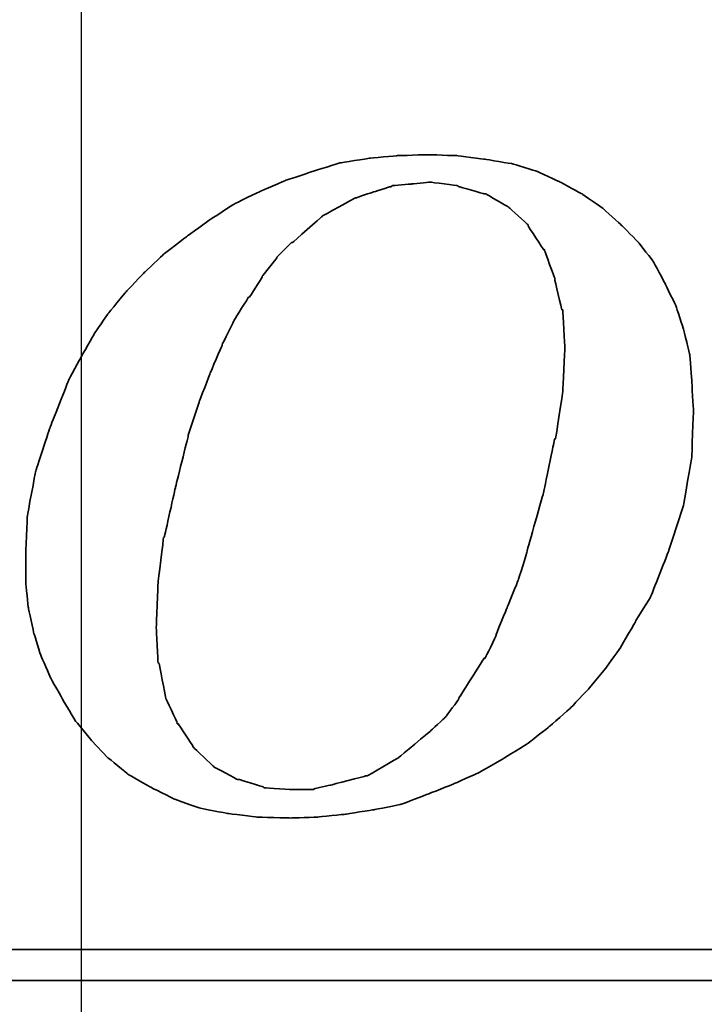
# Model space of a CAD drawing. Header units: millimetres. Extents: x -212 to 3135, y -1694 to 860.
# Tile 506 of 565: x 1102.33 to 1106.76, y -650.41 to -644.04. Entities that reach past the tile are written whole.
import ezdxf

# ---------------------------------------------------------------- set-up
doc = ezdxf.new("R2010")
doc.units = ezdxf.units.MM
doc.layers.add('2', color=7, linetype='CONTINUOUS', true_color=0xffffff)
doc.layers.add('DIM', color=4, linetype='CONTINUOUS')
doc.layers.add('layer 1', color=7, linetype='CONTINUOUS')

# ---------------------------------------------------------------- blocks, each defined once
blk = doc.blocks.new('TBI MOTION logo(完整正式版)')
at = {"layer": 'layer 1', "color": 22, "lineweight": 35}
for points, knots in [([(35.79625, -6.98375), (35.79625, -6.98375), (36.23125, -7.43875), (36.23125, -7.43875), (36.23125, -7.43875), (36.23125, -7.43875), (36.75625, -7.87125), (36.75625, -7.87125), (36.75625, -7.87125), (36.75625, -7.87125), (37.33125, -8.20375), (37.33125, -8.20375), (37.33125, -8.20375), (37.33125, -8.20375), (37.95625, -8.51875), (37.95625, -8.51875), (37.95625, -8.51875), (37.95625, -8.51875), (38.62625, -8.75875), (38.62625, -8.75875), (38.62625, -8.75875), (38.62625, -8.75875), (39.37125, -8.90375), (39.37125, -8.90375), (39.37125, -8.90375), (39.37125, -8.90375), (40.14125, -8.99875), (40.14125, -8.99875), (40.14125, -8.99875), (40.14125, -8.99875), (41.02625, -9.02375), (41.02625, -9.02375), (41.02625, -9.02375), (41.02625, -9.02375), (41.74625, -8.99875), (41.74625, -8.99875), (41.74625, -8.99875), (41.74625, -8.99875), (42.46625, -8.92375), (42.46625, -8.92375), (42.46625, -8.92375), (42.46625, -8.92375), (43.21125, -8.80625), (43.21125, -8.80625), (43.21125, -8.80625), (43.21125, -8.80625), (43.93125, -8.66375), (43.93125, -8.66375), (43.93125, -8.66375), (43.93125, -8.66375), (44.62625, -8.39875), (44.62625, -8.39875), (44.62625, -8.39875), (44.62625, -8.39875), (45.29625, -8.13375), (45.29625, -8.13375), (45.29625, -8.13375), (45.29625, -8.13375), (45.94625, -7.84375), (45.94625, -7.84375), (45.94625, -7.84375), (45.94625, -7.84375), (46.61625, -7.46375), (46.61625, -7.46375), (46.61625, -7.46375), (46.61625, -7.46375), (47.24125, -7.07875), (47.24125, -7.07875), (47.24125, -7.07875), (47.24125, -7.07875), (47.81625, -6.62375), (47.81625, -6.62375), (47.81625, -6.62375), (47.81625, -6.62375), (48.36875, -6.14375), (48.36875, -6.14375), (48.36875, -6.14375), (48.36875, -6.14375), (48.84625, -5.64125), (48.84625, -5.64125), (48.84625, -5.64125), (48.84625, -5.64125), (49.32625, -5.06375), (49.32625, -5.06375), (49.32625, -5.06375), (49.32625, -5.06375), (49.71125, -4.51374), (49.71125, -4.51374), (49.71125, -4.51374), (49.71125, -4.51374), (50.09625, -3.83874), (50.09625, -3.83874), (50.09625, -3.83874), (50.09625, -3.83874), (50.48125, -3.21374), (50.48125, -3.21374), (50.48125, -3.21374), (50.48125, -3.21374), (50.96125, -1.99125), (50.96125, -1.99125), (50.96125, -1.99125), (50.96125, -1.99125), (51.34375, -0.81875), (51.34375, -0.81875), (51.34375, -0.81875), (51.34375, -0.81875), (51.56125, 0.45624), (51.56125, 0.45624), (51.56125, 0.45624), (51.56125, 0.45624), (51.60625, 1.67624), (51.60625, 1.67624), (51.60625, 1.67624), (51.60625, 1.67624), (51.56125, 2.44625), (51.56125, 2.44625), (51.56125, 2.44625), (51.56125, 2.44625), (51.51125, 3.14125), (51.51125, 3.14125), (51.51125, 3.14125), (51.51125, 3.14125), (51.34375, 3.81125), (51.34375, 3.81125), (51.34375, 3.81125), (51.34375, 3.81125), (51.15125, 4.41125), (51.15125, 4.41125), (51.15125, 4.41125), (51.15125, 4.41125), (50.86125, 5.01125), (50.86125, 5.01125), (50.86125, 5.01125), (50.86125, 5.01125), (50.55125, 5.58875), (50.55125, 5.58875), (50.55125, 5.58875), (50.55125, 5.58875), (50.16625, 6.09125), (50.16625, 6.09125), (50.16625, 6.09125), (50.16625, 6.09125), (49.71125, 6.54875), (49.71125, 6.54875), (49.71125, 6.54875), (49.71125, 6.54875), (49.23125, 6.98125), (49.23125, 6.98125), (49.23125, 6.98125), (49.23125, 6.98125), (48.67875, 7.36625), (48.67875, 7.36625), (48.67875, 7.36625), (48.67875, 7.36625), (48.10375, 7.67625), (48.10375, 7.67625), (48.10375, 7.67625), (48.10375, 7.67625), (47.48125, 7.96375), (47.48125, 7.96375), (47.48125, 7.96375), (47.48125, 7.96375), (46.85625, 8.15625), (46.85625, 8.15625), (46.85625, 8.15625), (46.85625, 8.15625), (46.13625, 8.27624), (46.13625, 8.27624), (46.13625, 8.27624), (46.13625, 8.27624), (45.39125, 8.37125), (45.39125, 8.37125), (45.39125, 8.37125), (45.39125, 8.37125), (44.62625, 8.39624), (44.62625, 8.39624), (44.62625, 8.39624), (44.62625, 8.39624), (43.83625, 8.37125), (43.83625, 8.37125), (43.83625, 8.37125), (43.83625, 8.37125), (43.09125, 8.30125), (43.09125, 8.30125), (43.09125, 8.30125), (43.09125, 8.30125), (42.32125, 8.18125), (42.32125, 8.18125), (42.32125, 8.18125), (42.32125, 8.18125), (41.62875, 7.96375), (41.62875, 7.96375), (41.62875, 7.96375), (41.62875, 7.96375), (40.90625, 7.72625), (40.90625, 7.72625), (40.90625, 7.72625), (40.90625, 7.72625), (40.23624, 7.43625), (40.23624, 7.43625), (40.23624, 7.43625), (40.23624, 7.43625), (39.54124, 7.10125), (39.54124, 7.10125), (39.54124, 7.10125), (39.54124, 7.10125), (38.91625, 6.69125), (38.91625, 6.69125), (38.91625, 6.69125), (38.91625, 6.69125), (38.31625, 6.26125), (38.31625, 6.26125), (38.31625, 6.26125), (38.31625, 6.26125), (37.69125, 5.78125), (37.69125, 5.78125), (37.69125, 5.78125), (37.69125, 5.78125), (37.18625, 5.30125), (37.18625, 5.30125), (37.18625, 5.30125), (37.18625, 5.30125), (36.70625, 4.79624), (36.70625, 4.79624), (36.70625, 4.79624), (36.70625, 4.79624), (36.23125, 4.22125), (36.23125, 4.22125), (36.23125, 4.22125), (36.23125, 4.22125), (35.87124, 3.69375), (35.87124, 3.69375), (35.87124, 3.69375), (35.87124, 3.69375), (35.53125, 3.09125), (35.53125, 3.09125), (35.53125, 3.09125), (35.53125, 3.09125), (35.19875, 2.47125), (35.19875, 2.47125), (35.19875, 2.47125), (35.19875, 2.47125), (34.71625, 1.24625), (34.71625, 1.24625), (34.71625, 1.24625), (34.71625, 1.24625), (34.33125, 0.06874), (34.33125, 0.06874), (34.33125, 0.06874), (34.33125, 0.06874), (34.11625, -1.07875), (34.11625, -1.07875), (34.11625, -1.07875), (34.11625, -1.07875), (34.07125, -2.15875), (34.07125, -2.15875), (34.07125, -2.15875), (34.07125, -2.15875), (34.07125, -2.85375), (34.07125, -2.85375), (34.07125, -2.85375), (34.07125, -2.85375), (34.14125, -3.50375), (34.14125, -3.50375), (34.14125, -3.50375), (34.14125, -3.50375), (34.28625, -4.17375), (34.28625, -4.17375), (34.28625, -4.17375), (34.28625, -4.17375), (34.47625, -4.77624), (34.47625, -4.77624), (34.47625, -4.77624), (34.47625, -4.77624), (34.71625, -5.32625), (34.71625, -5.32625), (34.71625, -5.32625), (34.71625, -5.32625), (35.05375, -5.92875), (35.05375, -5.92875), (35.05375, -5.92875), (35.05375, -5.92875), (35.36375, -6.45375), (35.36375, -6.45375), (35.36375, -6.45375), (35.36375, -6.45375), (35.79625, -6.98375), (35.79625, -6.98375)], [0, 0, 0, 0, 0.01388889, 0.01388889, 0.01388889, 0.0138889, 0.02777778, 0.02777778, 0.02777778, 0.02777779, 0.04166667, 0.04166667, 0.04166667, 0.04166668, 0.05555556, 0.05555556, 0.05555556, 0.05555557, 0.06944444, 0.06944444, 0.06944444, 0.06944445, 0.08333333, 0.08333333, 0.08333333, 0.08333334, 0.09722222, 0.09722222, 0.09722222, 0.09722223, 0.11111111, 0.11111111, 0.11111111, 0.11111112, 0.125, 0.125, 0.125, 0.12500001, 0.13888889, 0.13888889, 0.13888889, 0.1388889, 0.15277778, 0.15277778, 0.15277778, 0.15277779, 0.16666667, 0.16666667, 0.16666667, 0.16666668, 0.18055556, 0.18055556, 0.18055556, 0.18055557, 0.19444444, 0.19444444, 0.19444444, 0.19444445, 0.20833333, 0.20833333, 0.20833333, 0.20833334, 0.22222222, 0.22222222, 0.22222222, 0.22222223, 0.23611111, 0.23611111, 0.23611111, 0.23611112, 0.25, 0.25, 0.25, 0.25000001, 0.26388889, 0.26388889, 0.26388889, 0.2638889, 0.27777778, 0.27777778, 0.27777778, 0.27777779, 0.29166667, 0.29166667, 0.29166667, 0.29166668, 0.30555556, 0.30555556, 0.30555556, 0.30555557, 0.31944444, 0.31944444, 0.31944444, 0.31944445, 0.33333333, 0.33333333, 0.33333333, 0.33333334, 0.34722222, 0.34722222, 0.34722222, 0.34722223, 0.36111111, 0.36111111, 0.36111111, 0.36111112, 0.375, 0.375, 0.375, 0.37500001, 0.38888889, 0.38888889, 0.38888889, 0.3888889, 0.40277778, 0.40277778, 0.40277778, 0.40277779, 0.41666667, 0.41666667, 0.41666667, 0.41666668, 0.43055556, 0.43055556, 0.43055556, 0.43055557, 0.44444444, 0.44444444, 0.44444444, 0.44444445, 0.45833333, 0.45833333, 0.45833333, 0.45833334, 0.47222222, 0.47222222, 0.47222222, 0.47222223, 0.48611111, 0.48611111, 0.48611111, 0.48611112, 0.5, 0.5, 0.5, 0.50000001, 0.51388889, 0.51388889, 0.51388889, 0.5138889, 0.52777778, 0.52777778, 0.52777778, 0.52777779, 0.54166667, 0.54166667, 0.54166667, 0.54166668, 0.55555556, 0.55555556, 0.55555556, 0.55555557, 0.56944444, 0.56944444, 0.56944444, 0.56944445, 0.58333333, 0.58333333, 0.58333333, 0.58333334, 0.59722222, 0.59722222, 0.59722222, 0.59722223, 0.61111111, 0.61111111, 0.61111111, 0.61111112, 0.625, 0.625, 0.625, 0.62500001, 0.63888889, 0.63888889, 0.63888889, 0.6388889, 0.65277778, 0.65277778, 0.65277778, 0.65277779, 0.66666667, 0.66666667, 0.66666667, 0.66666668, 0.68055556, 0.68055556, 0.68055556, 0.68055557, 0.69444444, 0.69444444, 0.69444444, 0.69444445, 0.70833333, 0.70833333, 0.70833333, 0.70833334, 0.72222222, 0.72222222, 0.72222222, 0.72222223, 0.73611111, 0.73611111, 0.73611111, 0.73611112, 0.75, 0.75, 0.75, 0.75000001, 0.76388889, 0.76388889, 0.76388889, 0.7638889, 0.77777778, 0.77777778, 0.77777778, 0.77777779, 0.79166667, 0.79166667, 0.79166667, 0.79166668, 0.80555556, 0.80555556, 0.80555556, 0.80555557, 0.81944444, 0.81944444, 0.81944444, 0.81944445, 0.83333333, 0.83333333, 0.83333333, 0.83333334, 0.84722222, 0.84722222, 0.84722222, 0.84722223, 0.86111111, 0.86111111, 0.86111111, 0.86111112, 0.875, 0.875, 0.875, 0.87500001, 0.88888889, 0.88888889, 0.88888889, 0.8888889, 0.90277778, 0.90277778, 0.90277778, 0.90277779, 0.91666667, 0.91666667, 0.91666667, 0.91666668, 0.93055556, 0.93055556, 0.93055556, 0.93055557, 0.94444444, 0.94444444, 0.94444444, 0.94444445, 0.95833333, 0.95833333, 0.95833333, 0.95833334, 0.97222222, 0.97222222, 0.97222222, 0.97222223, 0.98611111, 0.98611111, 0.98611111, 0.98611112, 1, 1, 1, 1]), ([(38.33875, 1.03124), (38.33875, 1.03124), (38.62625, 1.89625), (38.62625, 1.89625), (38.62625, 1.89625), (38.62625, 1.89625), (38.91625, 2.66375), (38.91625, 2.66375), (38.91625, 2.66375), (38.91625, 2.66375), (39.22625, 3.38125), (39.22625, 3.38125), (39.22625, 3.38125), (39.22625, 3.38125), (39.22625, 3.40624), (39.22625, 3.40624), (39.22625, 3.40624), (39.22625, 3.40624), (39.56124, 4.07624), (39.56124, 4.07624), (39.56124, 4.07624), (39.56124, 4.07624), (39.92125, 4.65125), (39.92125, 4.65125), (39.92125, 4.65125), (39.92125, 4.65125), (39.94625, 4.65125), (39.94625, 4.65125), (39.94625, 4.65125), (39.94625, 4.65125), (40.28125, 5.17875), (40.28125, 5.17875), (40.28125, 5.17875), (40.28125, 5.17875), (40.28125, 5.20375), (40.28125, 5.20375), (40.28125, 5.20375), (40.28125, 5.20375), (40.66875, 5.68625), (40.66875, 5.68625), (40.66875, 5.68625), (40.66875, 5.68625), (40.66875, 5.70625), (40.66875, 5.70625), (40.66875, 5.70625), (40.66875, 5.70625), (41.05124, 6.09125), (41.05124, 6.09125), (41.05124, 6.09125), (41.05124, 6.09125), (41.07625, 6.09125), (41.07625, 6.09125), (41.07625, 6.09125), (41.07625, 6.09125), (41.84125, 6.76625), (41.84125, 6.76625), (41.84125, 6.76625), (41.84125, 6.76625), (41.86625, 6.78625), (41.86625, 6.78625), (41.86625, 6.78625), (41.86625, 6.78625), (42.73125, 7.26624), (42.73125, 7.26624), (42.73125, 7.26624), (42.73125, 7.26624), (42.75625, 7.26624), (42.75625, 7.26624), (42.75625, 7.26624), (42.75625, 7.26624), (43.18625, 7.41125), (43.18625, 7.41125), (43.18625, 7.41125), (43.18625, 7.41125), (43.64125, 7.55625), (43.64125, 7.55625), (43.64125, 7.55625), (43.64125, 7.55625), (43.66625, 7.55625), (43.66625, 7.55625), (43.66625, 7.55625), (43.66625, 7.55625), (43.69125, 7.58124), (43.69125, 7.58124), (43.69125, 7.58124), (43.69125, 7.58124), (44.19125, 7.62625), (44.19125, 7.62625), (44.19125, 7.62625), (44.19125, 7.62625), (44.67125, 7.67625), (44.67125, 7.67625), (44.67125, 7.67625), (44.67125, 7.67625), (44.69625, 7.67625), (44.69625, 7.67625), (44.69625, 7.67625), (44.69625, 7.67625), (45.41875, 7.58124), (45.41875, 7.58124), (45.41875, 7.58124), (45.41875, 7.58124), (45.44125, 7.55625), (45.44125, 7.55625), (45.44125, 7.55625), (45.44125, 7.55625), (46.11125, 7.36625), (46.11125, 7.36625), (46.11125, 7.36625), (46.11125, 7.36625), (46.13625, 7.36625), (46.13625, 7.36625), (46.13625, 7.36625), (46.13625, 7.36625), (46.15875, 7.36625), (46.15875, 7.36625), (46.15875, 7.36625), (46.15875, 7.36625), (46.73625, 7.02624), (46.73625, 7.02624), (46.73625, 7.02624), (46.73625, 7.02624), (46.76125, 7.00624), (46.76125, 7.00624), (46.76125, 7.00624), (46.76125, 7.00624), (47.24125, 6.57124), (47.24125, 6.57124), (47.24125, 6.57124), (47.24125, 6.57124), (47.26625, 6.54875), (47.26625, 6.54875), (47.26625, 6.54875), (47.26625, 6.54875), (47.26625, 6.52375), (47.26625, 6.52375), (47.26625, 6.52375), (47.26625, 6.52375), (47.67375, 5.89875), (47.67375, 5.89875), (47.67375, 5.89875), (47.67375, 5.89875), (47.69625, 5.89875), (47.69625, 5.89875), (47.69625, 5.89875), (47.69625, 5.89875), (47.69625, 5.87625), (47.69625, 5.87625), (47.69625, 5.87625), (47.69625, 5.87625), (47.96125, 5.15625), (47.96125, 5.15625), (47.96125, 5.15625), (47.96125, 5.15625), (47.96125, 5.13125), (47.96125, 5.13125), (47.96125, 5.13125), (47.96125, 5.13125), (48.15125, 4.31875), (48.15125, 4.31875), (48.15125, 4.31875), (48.15125, 4.31875), (48.17625, 4.31875), (48.17625, 4.31875), (48.17625, 4.31875), (48.17625, 4.31875), (48.17625, 4.29125), (48.17625, 4.29125), (48.17625, 4.29125), (48.17625, 4.29125), (48.22625, 3.33125), (48.22625, 3.33125), (48.22625, 3.33125), (48.22625, 3.33125), (48.22625, 3.30875), (48.22625, 3.30875), (48.22625, 3.30875), (48.22625, 3.30875), (48.17625, 2.20624), (48.17625, 2.20624), (48.17625, 2.20624), (48.17625, 2.20624), (48.17625, 2.18124), (48.17625, 2.18124), (48.17625, 2.18124), (48.17625, 2.18124), (47.98375, 0.93624), (47.98375, 0.93624), (47.98375, 0.93624), (47.98375, 0.93624), (47.96125, 0.93624), (47.96125, 0.93624), (47.96125, 0.93624), (47.96125, 0.93624), (47.67375, -0.45874), (47.67375, -0.45874), (47.67375, -0.45874), (47.67375, -0.45874), (47.24125, -1.99125), (47.24125, -1.99125), (47.24125, -1.99125), (47.24125, -1.99125), (47.24125, -2.01874), (47.24125, -2.01874), (47.24125, -2.01874), (47.24125, -2.01874), (47.00125, -2.78375), (47.00125, -2.78375), (47.00125, -2.78375), (47.00125, -2.78375), (46.71125, -3.50375), (46.71125, -3.50375), (46.71125, -3.50375), (46.71125, -3.50375), (46.42625, -4.19875), (46.42625, -4.19875), (46.42625, -4.19875), (46.42625, -4.19875), (46.42625, -4.22375), (46.42625, -4.22375), (46.42625, -4.22375), (46.42625, -4.22375), (46.13625, -4.82374), (46.13625, -4.82374), (46.13625, -4.82374), (46.13625, -4.82374), (46.11125, -4.82374), (46.11125, -4.82374), (46.11125, -4.82374), (46.11125, -4.82374), (45.77625, -5.35125), (45.77625, -5.35125), (45.77625, -5.35125), (45.77625, -5.35125), (45.44125, -5.87875), (45.44125, -5.87875), (45.44125, -5.87875), (45.44125, -5.87875), (45.44125, -5.90375), (45.44125, -5.90375), (45.44125, -5.90375), (45.44125, -5.90375), (45.10625, -6.35875), (45.10625, -6.35875), (45.10625, -6.35875), (45.10625, -6.35875), (45.08125, -6.38375), (45.08125, -6.38375), (45.08125, -6.38375), (45.08125, -6.38375), (44.69625, -6.74375), (44.69625, -6.74375), (44.69625, -6.74375), (44.69625, -6.74375), (43.88375, -7.41625), (43.88375, -7.41625), (43.88375, -7.41625), (43.88375, -7.41625), (43.85625, -7.43875), (43.85625, -7.43875), (43.85625, -7.43875), (43.85625, -7.43875), (43.04125, -7.91875), (43.04125, -7.91875), (43.04125, -7.91875), (43.04125, -7.91875), (43.01625, -7.91875), (43.01625, -7.91875), (43.01625, -7.91875), (43.01625, -7.91875), (42.99625, -7.91875), (42.99625, -7.91875), (42.99625, -7.91875), (42.99625, -7.91875), (42.08125, -8.15875), (42.08125, -8.15875), (42.08125, -8.15875), (42.08125, -8.15875), (41.65125, -8.25625), (41.65125, -8.25625), (41.65125, -8.25625), (41.65125, -8.25625), (41.62875, -8.27875), (41.62875, -8.27875), (41.62875, -8.27875), (41.62875, -8.27875), (41.60125, -8.27875), (41.60125, -8.27875), (41.60125, -8.27875), (41.60125, -8.27875), (41.12125, -8.27875), (41.12125, -8.27875), (41.12125, -8.27875), (41.12125, -8.27875), (40.35624, -8.23125), (40.35624, -8.23125), (40.35624, -8.23125), (40.35624, -8.23125), (40.33125, -8.23125), (40.33125, -8.23125), (40.33125, -8.23125), (40.33125, -8.23125), (40.30625, -8.20375), (40.30625, -8.20375), (40.30625, -8.20375), (40.30625, -8.20375), (39.68375, -8.01375), (39.68375, -8.01375), (39.68375, -8.01375), (39.68375, -8.01375), (39.66124, -8.01375), (39.66124, -8.01375), (39.66124, -8.01375), (39.66124, -8.01375), (39.63625, -8.01375), (39.63625, -8.01375), (39.63625, -8.01375), (39.63625, -8.01375), (39.01125, -7.67875), (39.01125, -7.67875), (39.01125, -7.67875), (39.01125, -7.67875), (38.98875, -7.65375), (38.98875, -7.65375), (38.98875, -7.65375), (38.98875, -7.65375), (38.48625, -7.17375), (38.48625, -7.17375), (38.48625, -7.17375), (38.48625, -7.17375), (38.45875, -7.14875), (38.45875, -7.14875), (38.45875, -7.14875), (38.45875, -7.14875), (38.45875, -7.12875), (38.45875, -7.12875), (38.45875, -7.12875), (38.45875, -7.12875), (38.07625, -6.54875), (38.07625, -6.54875), (38.07625, -6.54875), (38.07625, -6.54875), (38.05125, -6.54875), (38.05125, -6.54875), (38.05125, -6.54875), (38.05125, -6.54875), (38.05125, -6.52875), (38.05125, -6.52875), (38.05125, -6.52875), (38.05125, -6.52875), (37.74125, -5.85375), (37.74125, -5.85375), (37.74125, -5.85375), (37.74125, -5.85375), (37.74125, -5.82875), (37.74125, -5.82875), (37.74125, -5.82875), (37.74125, -5.82875), (37.57375, -4.96875), (37.57375, -4.96875), (37.57375, -4.96875), (37.57375, -4.96875), (37.54625, -4.94375), (37.54625, -4.94375), (37.54625, -4.94375), (37.54625, -4.94375), (37.50125, -4.03375), (37.50125, -4.03375), (37.50125, -4.03375), (37.50125, -4.03375), (37.50125, -4.00875), (37.50125, -4.00875), (37.50125, -4.00875), (37.50125, -4.00875), (37.54625, -2.85375), (37.54625, -2.85375), (37.54625, -2.85375), (37.54625, -2.85375), (37.69125, -1.65875), (37.69125, -1.65875), (37.69125, -1.65875), (37.69125, -1.65875), (37.71624, -1.63375), (37.71624, -1.63375), (37.71624, -1.63375), (37.71624, -1.63375), (38.00375, -0.33875), (38.00375, -0.33875), (38.00375, -0.33875), (38.00375, -0.33875), (38.33875, 1.00624), (38.33875, 1.00624), (38.33875, 1.00624), (38.33875, 1.00624), (38.33875, 1.03124), (38.33875, 1.03124)], [0, 0, 0, 0, 0.01010101, 0.01010101, 0.01010101, 0.01010102, 0.02020202, 0.02020202, 0.02020202, 0.02020203, 0.03030303, 0.03030303, 0.03030303, 0.03030304, 0.04040404, 0.04040404, 0.04040404, 0.04040405, 0.05050505, 0.05050505, 0.05050505, 0.05050506, 0.06060606, 0.06060606, 0.06060606, 0.06060607, 0.07070707, 0.07070707, 0.07070707, 0.07070708, 0.08080808, 0.08080808, 0.08080808, 0.08080809, 0.09090909, 0.09090909, 0.09090909, 0.0909091, 0.1010101, 0.1010101, 0.1010101, 0.10101011, 0.11111111, 0.11111111, 0.11111111, 0.11111112, 0.12121212, 0.12121212, 0.12121212, 0.12121213, 0.13131313, 0.13131313, 0.13131313, 0.13131314, 0.14141414, 0.14141414, 0.14141414, 0.14141415, 0.15151515, 0.15151515, 0.15151515, 0.15151516, 0.16161616, 0.16161616, 0.16161616, 0.16161617, 0.17171717, 0.17171717, 0.17171717, 0.17171718, 0.18181818, 0.18181818, 0.18181818, 0.18181819, 0.19191919, 0.19191919, 0.19191919, 0.1919192, 0.2020202, 0.2020202, 0.2020202, 0.20202021, 0.21212121, 0.21212121, 0.21212121, 0.21212122, 0.22222222, 0.22222222, 0.22222222, 0.22222223, 0.23232323, 0.23232323, 0.23232323, 0.23232324, 0.24242424, 0.24242424, 0.24242424, 0.24242425, 0.25252525, 0.25252525, 0.25252525, 0.25252526, 0.26262626, 0.26262626, 0.26262626, 0.26262627, 0.27272727, 0.27272727, 0.27272727, 0.27272728, 0.28282828, 0.28282828, 0.28282828, 0.28282829, 0.29292929, 0.29292929, 0.29292929, 0.2929293, 0.3030303, 0.3030303, 0.3030303, 0.30303031, 0.31313131, 0.31313131, 0.31313131, 0.31313132, 0.32323232, 0.32323232, 0.32323232, 0.32323233, 0.33333333, 0.33333333, 0.33333333, 0.33333334, 0.34343434, 0.34343434, 0.34343434, 0.34343435, 0.35353535, 0.35353535, 0.35353535, 0.35353536, 0.36363636, 0.36363636, 0.36363636, 0.36363637, 0.37373737, 0.37373737, 0.37373737, 0.37373738, 0.38383838, 0.38383838, 0.38383838, 0.38383839, 0.39393939, 0.39393939, 0.39393939, 0.3939394, 0.4040404, 0.4040404, 0.4040404, 0.40404041, 0.41414141, 0.41414141, 0.41414141, 0.41414142, 0.42424242, 0.42424242, 0.42424242, 0.42424243, 0.43434343, 0.43434343, 0.43434343, 0.43434344, 0.44444444, 0.44444444, 0.44444444, 0.44444445, 0.45454545, 0.45454545, 0.45454545, 0.45454546, 0.46464646, 0.46464646, 0.46464646, 0.46464647, 0.47474747, 0.47474747, 0.47474747, 0.47474748, 0.48484848, 0.48484848, 0.48484848, 0.48484849, 0.49494949, 0.49494949, 0.49494949, 0.4949495, 0.50505051, 0.50505051, 0.50505051, 0.50505052, 0.51515152, 0.51515152, 0.51515152, 0.51515153, 0.52525253, 0.52525253, 0.52525253, 0.52525254, 0.53535354, 0.53535354, 0.53535354, 0.53535355, 0.54545455, 0.54545455, 0.54545455, 0.54545456, 0.55555556, 0.55555556, 0.55555556, 0.55555557, 0.56565657, 0.56565657, 0.56565657, 0.56565658, 0.57575758, 0.57575758, 0.57575758, 0.57575759, 0.58585859, 0.58585859, 0.58585859, 0.5858586, 0.5959596, 0.5959596, 0.5959596, 0.59595961, 0.60606061, 0.60606061, 0.60606061, 0.60606062, 0.61616162, 0.61616162, 0.61616162, 0.61616163, 0.62626263, 0.62626263, 0.62626263, 0.62626264, 0.63636364, 0.63636364, 0.63636364, 0.63636365, 0.64646465, 0.64646465, 0.64646465, 0.64646466, 0.65656566, 0.65656566, 0.65656566, 0.65656567, 0.66666667, 0.66666667, 0.66666667, 0.66666668, 0.67676768, 0.67676768, 0.67676768, 0.67676769, 0.68686869, 0.68686869, 0.68686869, 0.6868687, 0.6969697, 0.6969697, 0.6969697, 0.69696971, 0.70707071, 0.70707071, 0.70707071, 0.70707072, 0.71717172, 0.71717172, 0.71717172, 0.71717173, 0.72727273, 0.72727273, 0.72727273, 0.72727274, 0.73737374, 0.73737374, 0.73737374, 0.73737375, 0.74747475, 0.74747475, 0.74747475, 0.74747476, 0.75757576, 0.75757576, 0.75757576, 0.75757577, 0.76767677, 0.76767677, 0.76767677, 0.76767678, 0.77777778, 0.77777778, 0.77777778, 0.77777779, 0.78787879, 0.78787879, 0.78787879, 0.7878788, 0.7979798, 0.7979798, 0.7979798, 0.79797981, 0.80808081, 0.80808081, 0.80808081, 0.80808082, 0.81818182, 0.81818182, 0.81818182, 0.81818183, 0.82828283, 0.82828283, 0.82828283, 0.82828284, 0.83838384, 0.83838384, 0.83838384, 0.83838385, 0.84848485, 0.84848485, 0.84848485, 0.84848486, 0.85858586, 0.85858586, 0.85858586, 0.85858587, 0.86868687, 0.86868687, 0.86868687, 0.86868688, 0.87878788, 0.87878788, 0.87878788, 0.87878789, 0.88888889, 0.88888889, 0.88888889, 0.8888889, 0.8989899, 0.8989899, 0.8989899, 0.89898991, 0.90909091, 0.90909091, 0.90909091, 0.90909092, 0.91919192, 0.91919192, 0.91919192, 0.91919193, 0.92929293, 0.92929293, 0.92929293, 0.92929294, 0.93939394, 0.93939394, 0.93939394, 0.93939395, 0.94949495, 0.94949495, 0.94949495, 0.94949496, 0.95959596, 0.95959596, 0.95959596, 0.95959597, 0.96969697, 0.96969697, 0.96969697, 0.96969698, 0.97979798, 0.97979798, 0.97979798, 0.97979799, 0.98989899, 0.98989899, 0.98989899, 0.989899, 1, 1, 1, 1]), ([(75.90875, -9.47875), (75.90875, -9.47875), (75.90875, -12.28625), (75.90875, -12.28625), (75.90875, -12.28625), (75.90875, -12.28625), (75.90875, -12.47875), (75.90875, -12.47875), (75.90875, -12.47875), (75.90875, -12.47875), (75.71625, -12.47875), (75.71625, -12.47875), (75.71625, -12.47875), (75.71625, -12.47875), (-88.32875, -12.47875), (-88.32875, -12.47875), (-88.32875, -12.47875), (-88.32875, -12.47875), (-88.32875, -13.29375), (-88.32875, -13.29375), (-88.32875, -13.29375), (-88.32875, -13.29375), (82.89125, -13.29375), (82.89125, -13.29375), (82.89125, -13.29375), (82.89125, -13.29375), (75.90875, -9.47875), (75.90875, -9.47875)], [0, 0, 0, 0, 0.14285714, 0.14285714, 0.14285714, 0.14285715, 0.28571429, 0.28571429, 0.28571429, 0.2857143, 0.42857143, 0.42857143, 0.42857143, 0.42857144, 0.57142857, 0.57142857, 0.57142857, 0.57142858, 0.71428571, 0.71428571, 0.71428571, 0.71428572, 0.85714286, 0.85714286, 0.85714286, 0.85714287, 1, 1, 1, 1])]:
    blk.add_open_spline(points, degree=3, knots=knots, dxfattribs=at)

msp = doc.modelspace()

# ---------------------------------------------------------------- linework, layer by layer
at = {"layer": '2'}
msp.add_line((1102.7266, -665.7204), (1102.7266, -622.6003), dxfattribs=at)

# ---------------------------------------------------------------- block references
at = {"layer": 'DIM', "color": 7, "xscale": 0.246592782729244, "yscale": 0.246592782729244, "zscale": 0.246592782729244}
msp.add_blockref('TBI MOTION logo(完整正式版)', (1093.9633, -646.9799), dxfattribs=at)

doc.saveas('drawing.dxf')
